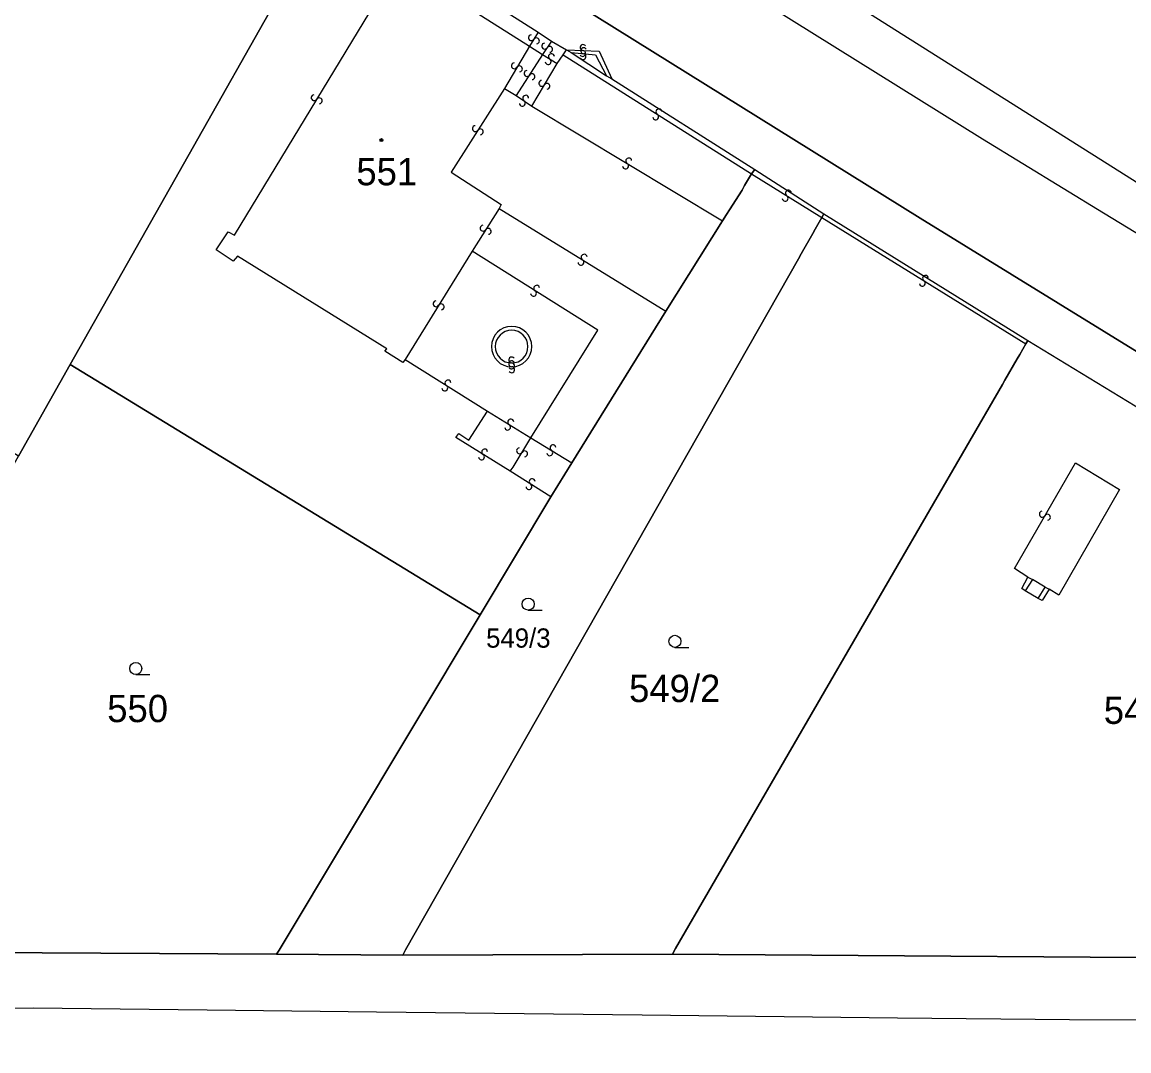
# Model space of a CAD drawing. Extents: x -600309 to -598967, y -1161267 to -1160292.
# Drawn here: x -600103 to -600034, y -1160621.1 to -1160557 of the extents above; entities that cross this region are included whole.
import ezdxf

# ---------------------------------------------------------------- set-up
doc = ezdxf.new("R2010")
doc.units = 0
for name, color, linetype in [('Level 1', 7, 'Continuous'), ('Level 13', 7, 'Continuous'), ('Level 3', 7, 'Continuous'), ('Level 4', 7, 'Continuous'), ('Level 5', 7, 'Continuous'), ('Level 60', 7, 'Continuous'), ('Vrstva 60', 7, 'Continuous')]:
    doc.layers.add(name, color=color, linetype=linetype)

msp = doc.modelspace()

# ---------------------------------------------------------------- linework, layer by layer
at = {"layer": 'Level 1'}
for points in [[(-600029.82, -1160579.77), (-600047.03, -1160569.17), (-600070.48, -1160554.56), (-600111.58, -1160529.03), (-600126.1, -1160520.21), (-600138.76, -1160511.76), (-600151.84, -1160502.25), (-600159.7, -1160496.34), (-600170.75, -1160487.14), (-600176.1, -1160482.15), (-600185.22, -1160473.25), (-600206.08, -1160453.49), (-600217.54, -1160442.6), (-600229.41, -1160431.52), (-600247.87, -1160415.66), (-600254.33, -1160410.63), (-600285.71, -1160385.84), (-600301.3, -1160373.82), (-600308.541, -1160368.236)], [(-600000.45, -1160595.4), (-600016.14, -1160587.57), (-600029.82, -1160579.77), (-600047.03, -1160569.17), (-600070.48, -1160554.56), (-600111.58, -1160529.03), (-600126.1, -1160520.21), (-600138.76, -1160511.76), (-600151.84, -1160502.25), (-600159.7, -1160496.34), (-600170.75, -1160487.14), (-600176.1, -1160482.15), (-600185.22, -1160473.25), (-600206.08, -1160453.49), (-600217.54, -1160442.6), (-600229.41, -1160431.52), (-600247.87, -1160415.66), (-600254.33, -1160410.63), (-600285.71, -1160385.84)], [(-600100.01, -1160578.3), (-600086.42, -1160554.27), (-600083.64, -1160549.43)], [(-600078.96, -1160552.41), (-600070.84, -1160557.59)], [(-600033.39, -1160567.04), (-600053.11, -1160554.57)], [(-600070.84, -1160557.59), (-600070.01, -1160558.14)], [(-600070.01, -1160558.14), (-600069.08, -1160558.68)], [(-600069.08, -1160558.68), (-600068.77, -1160558.85)], [(-600068.77, -1160558.85), (-600066.58, -1160560.32)], [(-600066.58, -1160560.32), (-600066.25, -1160560.5)], [(-600066.25, -1160560.5), (-600057.33, -1160566.15)], [(-600057.54, -1160566.42), (-600057.98, -1160567.14), (-600058.12, -1160567.43), (-600058.91, -1160568.65), (-600059.1, -1160568.95), (-600059.35, -1160569.34)], [(-600057.33, -1160566.15), (-600057.54, -1160566.42)], [(-600057.33, -1160566.15), (-600053.02, -1160568.91)], [(-600079.28, -1160615.09), (-600079.1, -1160614.77), (-600054.61, -1160571.71), (-600054.44, -1160571.41), (-600053.71, -1160570.13), (-600053.56, -1160569.86), (-600053.15, -1160569.14)], [(-600053.15, -1160569.14), (-600053.02, -1160568.91)], [(-600053.02, -1160568.91), (-600040.31, -1160576.81)], [(-600059.35, -1160569.34), (-600062.88, -1160574.98)], [(-600062.88, -1160574.98), (-600068.73, -1160584.43)], [(-600040.31, -1160576.81), (-600040.43, -1160577.01)], [(-600040.31, -1160576.81), (-600033.15, -1160581.17), (-600014.25, -1160591.88), (-600011.99, -1160593.67)], [(-600062.47, -1160615.04), (-600062.27, -1160614.69), (-600041.89, -1160579.54), (-600041.74, -1160579.28), (-600040.97, -1160577.95), (-600040.81, -1160577.68), (-600040.43, -1160577.01)], [(-600103.23, -1160584.01), (-600100.01, -1160578.3)], [(-600100.01, -1160578.3), (-600074.45, -1160593.89)], [(-600068.73, -1160584.43), (-600070.04, -1160586.55)], [(-600070.04, -1160586.55), (-600074.45, -1160593.89)], [(-600087.14, -1160615.04), (-600086.99, -1160614.79), (-600074.45, -1160593.89)], [(-600087.14, -1160615.04), (-600109.06, -1160614.92), (-600112.31, -1160614.73), (-600116.87, -1160613.95), (-600119.3, -1160613.4), (-600119.83, -1160613.28)], [(-600079.28, -1160615.09), (-600087.14, -1160615.04)], [(-600062.47, -1160615.04), (-600079.28, -1160615.09)], [(-600020.31, -1160615.48), (-600021.97, -1160615.32), (-600062.47, -1160615.04)]]:
    msp.add_lwpolyline(points, dxfattribs=at)
at = {"layer": 'Level 13'}
for centre, start, end in [((-600071.257, -1160557.934), 96.09887, 328.68887), ((-600070.943, -1160558.127), 276.31333, 148.41132), ((-600070.434, -1160558.459), 93.94303, 326.53303), ((-600070.127, -1160558.662), 274.15748, 146.25548), ((-600068.039, -1160558.546), 34.58003, 266.67803), ((-600068.06, -1160558.914), 214.36558, 86.95558), ((-600067.999, -1160558.747), 31.32423, 263.42223), ((-600072.317, -1160559.685), 96.22669, 328.81669), ((-600070.209, -1160559.425), 184.81083, 57.40083), ((-600070.01, -1160559.115), 5.02529, 237.12329), ((-600068.04, -1160559.113), 211.10977, 83.69977), ((-600072.003, -1160559.876), 276.44115, 148.53914), ((-600071.534, -1160560.16), 94.35523, 326.94523), ((-600071.226, -1160560.361), 274.56969, 146.66769), ((-600070.608, -1160560.774), 96.63291, 328.73091), ((-600070.292, -1160560.965), 276.41846, 149.00846), ((-600084.797, -1160561.673), 96.16559, 328.26359), ((-600071.617, -1160561.707), 3.8178, 235.91579), ((-600084.483, -1160561.866), 275.95113, 148.54113), ((-600071.822, -1160562.013), 183.60334, 56.19334), ((-600063.509, -1160562.865), 184.89916, 57.48916), ((-600063.31, -1160562.555), 5.11362, 237.21161), ((-600074.755, -1160563.601), 94.77951, 327.36951), ((-600074.445, -1160563.8), 274.99396, 147.09196), ((-600065.386, -1160565.927), 186.11657, 58.70657), ((-600065.193, -1160565.613), 6.33102, 238.42902), ((-600055.438, -1160567.936), 185.37634, 57.96634), ((-600055.241, -1160567.624), 5.59079, 237.68879), ((-600074.265, -1160569.801), 94.97962, 327.56962), ((-600073.955, -1160570), 275.19408, 147.29208), ((-600068.167, -1160571.926), 185.48621, 58.07621), ((-600067.972, -1160571.614), 5.70066, 237.79866), ((-600070.932, -1160573.544), 5.10037, 237.69037), ((-600046.888, -1160573.236), 185.41276, 58.00276), ((-600046.692, -1160572.924), 5.62721, 237.72521), ((-600071.129, -1160573.855), 185.31483, 57.41283), ((-600077.196, -1160574.512), 95.41343, 328.00343), ((-600076.884, -1160574.708), 275.62789, 147.72589), ((-600072.488, -1160578.016), 37.37273, 269.47073), ((-600072.488, -1160578.256), 37.37273, 269.47073), ((-600072.491, -1160578.384), 217.15828, 89.74828), ((-600072.491, -1160578.624), 217.15828, 89.74828), ((-600076.46, -1160579.445), 5.12657, 237.22457), ((-600076.659, -1160579.755), 184.91211, 57.50211), ((-600072.736, -1160582.197), 185.82288, 58.41288), ((-600072.543, -1160581.883), 6.03733, 238.13533), ((-600074.172, -1160583.744), 5.10707, 237.69707), ((-600071.997, -1160583.674), 96.36296, 328.46095), ((-600071.683, -1160583.866), 276.1485, 148.7385), ((-600070.107, -1160583.796), 185.63827, 58.22827), ((-600069.912, -1160583.484), 5.85273, 237.95072), ((-600074.369, -1160584.055), 185.32153, 57.41952), ((-600071.409, -1160585.905), 185.26648, 57.36448), ((-600071.211, -1160585.595), 5.05202, 237.64202), ((-600039.409, -1160587.626), 97.36597, 329.46397), ((-600039.091, -1160587.813), 277.15152, 149.74152)]:
    msp.add_arc(centre, 0.184, start, end, dxfattribs=at)
at = {"layer": 'Level 3'}
for points in [[(-599977.75, -1160596.26), (-599978.29, -1160596.88), (-599979.39, -1160597.56), (-599980.79, -1160597.56), (-599981.9, -1160597.15), (-599983.13, -1160596.6), (-599996.93, -1160589.99), (-600002.76, -1160587.15), (-600007.82, -1160584.6), (-600013, -1160581.84), (-600019.51, -1160578.26), (-600024.61, -1160575.4), (-600029.27, -1160572.7), (-600035.59, -1160568.87), (-600043.13, -1160564.25), (-600077.26, -1160542.98), (-600116.14, -1160518.65), (-600117.94, -1160517.47), (-600118.85, -1160516.97), (-600119.6, -1160516.25), (-600120.06, -1160515.51), (-600120.35, -1160514.69), (-600120.42, -1160513.57), (-600120.19, -1160512.54)], [(-600079.12, -1160577.98), (-600079.27, -1160578.17), (-600080.39, -1160577.46), (-600080.27, -1160577.32), (-600089.58, -1160571.55), (-600089.85, -1160571.86), (-600090.91, -1160571.16), (-600090.15, -1160570.02), (-600089.76, -1160570.23), (-600079.51, -1160553.31)], [(-600079.51, -1160553.31), (-600071.37, -1160558.47)], [(-600070.84, -1160557.59), (-600071.37, -1160558.47)], [(-600070.01, -1160558.14), (-600070.56, -1160558.98)], [(-600071.37, -1160558.47), (-600072.94, -1160561.09)], [(-600071.37, -1160558.47), (-600070.56, -1160558.98)], [(-600069.28, -1160559.01), (-600069.08, -1160558.68)], [(-600069.08, -1160558.68), (-600067.03, -1160558.78), (-600066.25, -1160560.5)], [(-600068.77, -1160558.85), (-600067.26, -1160559.01), (-600066.58, -1160560.32)], [(-600070.56, -1160558.98), (-600072.21, -1160561.54)], [(-600071.23, -1160562.19), (-600069.66, -1160559.55)], [(-600070.56, -1160558.98), (-600069.66, -1160559.55)], [(-600069.66, -1160559.55), (-600069.28, -1160559.01)], [(-600069.28, -1160559.01), (-600057.54, -1160566.42)], [(-600072.94, -1160561.09), (-600076.25, -1160566.31), (-600073.15, -1160568.32), (-600073.27, -1160568.57)], [(-600072.94, -1160561.09), (-600072.21, -1160561.54)], [(-600072.21, -1160561.54), (-600071.23, -1160562.19)], [(-600071.23, -1160562.19), (-600059.35, -1160569.34)], [(-600057.54, -1160566.42), (-600053.15, -1160569.14)], [(-600073.27, -1160568.57), (-600074.95, -1160571.24)], [(-600073.27, -1160568.57), (-600062.88, -1160574.98)], [(-600053.15, -1160569.14), (-600040.43, -1160577.01)], [(-600074.95, -1160571.24), (-600079.12, -1160577.98)], [(-600071.29, -1160582.86), (-600067.11, -1160576.15), (-600074.95, -1160571.24)], [(-600079.12, -1160577.98), (-600074, -1160581.21)], [(-600072.59, -1160584.95), (-600075.96, -1160582.84), (-600075.79, -1160582.6), (-600075.15, -1160583.01), (-600074, -1160581.21)], [(-600074, -1160581.21), (-600071.29, -1160582.86)], [(-600072.59, -1160584.95), (-600072.39, -1160584.69), (-600071.29, -1160582.86)], [(-600071.29, -1160582.86), (-600068.73, -1160584.43)], [(-600070.04, -1160586.55), (-600072.59, -1160584.95)], [(-600040.31, -1160591.54), (-600041.15, -1160591.01), (-600037.35, -1160584.43), (-600034.59, -1160586.09), (-600038.38, -1160592.67), (-600038.98, -1160592.29)], [(-600040.47, -1160592.4), (-600040.69, -1160592.26), (-600040.31, -1160591.54)], [(-600040.03, -1160591.69), (-600040.47, -1160592.4)], [(-600040.31, -1160591.54), (-600040.03, -1160591.69)], [(-600039.24, -1160592.17), (-600040.03, -1160591.69)], [(-600039.66, -1160592.87), (-600040.47, -1160592.4)], [(-600039.66, -1160592.87), (-600039.24, -1160592.17)], [(-600038.98, -1160592.29), (-600039.43, -1160593.01), (-600039.66, -1160592.87)], [(-600039.24, -1160592.17), (-600038.98, -1160592.29)], [(-600118.33, -1160617.23), (-600117.91, -1160617.33), (-600114.21, -1160618.06), (-600108.49, -1160618.4), (-600102.31, -1160618.39), (-600091.46, -1160618.51), (-600080.92, -1160618.62), (-600064.36, -1160618.81), (-600048.43, -1160619.01), (-600037.72, -1160619.11), (-599968.06, -1160619.36), (-599965.67, -1160618.69), (-599964.25, -1160616.84), (-599963.81, -1160614.93)]]:
    msp.add_lwpolyline(points, dxfattribs=at)
for radius, start, end in [(1.26, 90, 180), (1.26, 360, 90), (1.02, 90, 180), (1.02, 360, 90), (1.26, 180, 0), (1.02, 180, 0)]:
    msp.add_arc((-600072.49, -1160577.18), radius, start, end, dxfattribs=at)
at = {"layer": 'Level 5'}
for p, q in [((-600071.46, -1160593.6), (-600070.585, -1160593.6)), ((-600062.31, -1160595.92), (-600061.435, -1160595.92)), ((-600095.92, -1160597.61), (-600095.045, -1160597.61))]:
    msp.add_line(p, q, dxfattribs=at)
for centre, radius in [((-600080.61, -1160564.31), 0.09), ((-600080.61, -1160564.31), 0.0521), ((-600071.46, -1160593.225), 0.375), ((-600062.31, -1160595.545), 0.375), ((-600095.92, -1160597.235), 0.375)]:
    msp.add_circle(centre, radius, dxfattribs=at)
at = {"layer": 'Level 60'}
for points in [[(-600033.39, -1160567.04), (-600053.11, -1160554.57), (-600052.87, -1160554.03), (-600016, -1160473.39)], [(-600021.97, -1160615.32), (-600062.47, -1160615.04), (-600062.27, -1160614.69), (-600041.89, -1160579.54), (-600041.74, -1160579.28), (-600040.97, -1160577.95), (-600040.81, -1160577.68), (-600040.43, -1160577.01), (-600040.31, -1160576.81), (-600033.15, -1160581.17)], [(-600113.22, -1160630.59), (-600118.33, -1160617.23), (-600119.83, -1160613.28), (-600119.3, -1160613.4), (-600116.87, -1160613.95), (-600112.31, -1160614.73), (-600109.06, -1160614.92), (-600087.14, -1160615.04), (-600079.28, -1160615.09), (-600062.47, -1160615.04), (-600021.97, -1160615.32)]]:
    msp.add_lwpolyline(points, dxfattribs=at)
for points in [[(-600115.59, -1160576.32), (-600122.08, -1160572.33), (-600133.16, -1160565.39), (-600133.44, -1160565.18), (-600119.95, -1160542.02), (-600119.66, -1160541.52), (-600116.29, -1160543.44), (-600113.05, -1160537.67), (-600116.37, -1160535.81), (-600116.06, -1160535.21), (-600115.21, -1160533.75), (-600113.54, -1160530.87), (-600085.95, -1160547.97), (-600083.64, -1160549.43), (-600086.42, -1160554.27), (-600100.01, -1160578.3), (-600103.23, -1160584.01)], [(-600070.84, -1160557.59), (-600070.01, -1160558.14), (-600069.08, -1160558.68), (-600068.77, -1160558.85), (-600066.58, -1160560.32), (-600066.25, -1160560.5), (-600057.33, -1160566.15), (-600057.54, -1160566.42), (-600057.98, -1160567.14), (-600058.12, -1160567.43), (-600058.91, -1160568.65), (-600059.1, -1160568.95), (-600059.35, -1160569.34), (-600062.88, -1160574.98), (-600068.73, -1160584.43), (-600070.04, -1160586.55), (-600074.45, -1160593.89), (-600100.01, -1160578.3), (-600086.42, -1160554.27), (-600083.64, -1160549.43), (-600078.96, -1160552.41)], [(-600057.54, -1160566.42), (-600057.33, -1160566.15), (-600053.02, -1160568.91), (-600053.15, -1160569.14), (-600053.56, -1160569.86), (-600053.71, -1160570.13), (-600054.44, -1160571.41), (-600054.61, -1160571.71), (-600079.1, -1160614.77), (-600079.28, -1160615.09), (-600087.14, -1160615.04), (-600086.99, -1160614.79), (-600074.45, -1160593.89), (-600070.04, -1160586.55), (-600068.73, -1160584.43), (-600062.88, -1160574.98), (-600059.35, -1160569.34), (-600059.1, -1160568.95), (-600058.91, -1160568.65), (-600058.12, -1160567.43), (-600057.98, -1160567.14)], [(-600062.47, -1160615.04), (-600079.28, -1160615.09), (-600079.1, -1160614.77), (-600054.61, -1160571.71), (-600054.44, -1160571.41), (-600053.71, -1160570.13), (-600053.56, -1160569.86), (-600053.15, -1160569.14), (-600053.02, -1160568.91), (-600040.31, -1160576.81), (-600040.43, -1160577.01), (-600040.81, -1160577.68), (-600040.97, -1160577.95), (-600041.74, -1160579.28), (-600041.89, -1160579.54), (-600062.27, -1160614.69)], [(-600087.14, -1160615.04), (-600109.06, -1160614.92), (-600112.31, -1160614.73), (-600116.87, -1160613.95), (-600119.3, -1160613.4), (-600119.83, -1160613.28), (-600119.71, -1160613.06), (-600112.64, -1160600.61), (-600103.23, -1160584.01), (-600100.01, -1160578.3), (-600074.45, -1160593.89), (-600086.99, -1160614.79)]]:
    msp.add_lwpolyline(points, close=True, dxfattribs=at)
at = {"layer": 'Vrstva 60'}
for points in [[(-600285.71, -1160385.84), (-600254.33, -1160410.63), (-600247.87, -1160415.66), (-600229.41, -1160431.52), (-600217.54, -1160442.6), (-600206.08, -1160453.49), (-600185.22, -1160473.25), (-600176.1, -1160482.15), (-600170.75, -1160487.14), (-600159.7, -1160496.34), (-600151.84, -1160502.25), (-600138.76, -1160511.76), (-600126.1, -1160520.21), (-600111.58, -1160529.03), (-600070.48, -1160554.56), (-600047.03, -1160569.17), (-600029.82, -1160579.77)], [(-600029.82, -1160579.77), (-600047.03, -1160569.17), (-600070.48, -1160554.56), (-600111.58, -1160529.03), (-600126.1, -1160520.21), (-600138.76, -1160511.76), (-600151.84, -1160502.25), (-600159.7, -1160496.34), (-600170.75, -1160487.14), (-600176.1, -1160482.15), (-600185.22, -1160473.25), (-600206.08, -1160453.49), (-600217.54, -1160442.6), (-600229.41, -1160431.52), (-600247.87, -1160415.66), (-600254.33, -1160410.63), (-600285.71, -1160385.84)], [(-600152.25, -1160505.42), (-600135.87, -1160516.99), (-600134.48, -1160517.97), (-600120.97, -1160526.31), (-600119.2, -1160527.38), (-600117.07, -1160528.65), (-600116.08, -1160529.3), (-600114.46, -1160530.27), (-600113.54, -1160530.87), (-600085.95, -1160547.97), (-600083.64, -1160549.43), (-600078.96, -1160552.41), (-600070.84, -1160557.59), (-600070.01, -1160558.14), (-600069.08, -1160558.68), (-600068.77, -1160558.85), (-600066.58, -1160560.32), (-600066.25, -1160560.5), (-600057.33, -1160566.15), (-600053.02, -1160568.91), (-600040.31, -1160576.81), (-600033.15, -1160581.17)], [(-600033.39, -1160567.04), (-600053.11, -1160554.57), (-600057.81, -1160551.56), (-600059.11, -1160550.78), (-600063.68, -1160547.98), (-600067.17, -1160545.77), (-600074.66, -1160541.12), (-600075.71, -1160540.48), (-600078.64, -1160538.69), (-600079.99, -1160537.87), (-600082.1, -1160536.59), (-600082.89, -1160536.11), (-600092.62, -1160529.95), (-600118.07, -1160513.9), (-600120.19, -1160512.54), (-600125.19, -1160509.33)]]:
    msp.add_lwpolyline(points, dxfattribs=at)

# ---------------------------------------------------------------- texts
at = {"layer": 'Level 4'}
for s, height, p in [('551', 1.7, (-600082.17, -1160567.13)), ('549/3', 1.2, (-600074.08, -1160595.94)), ('549/2', 1.7, (-600065.17, -1160599.33)), ('550', 1.7, (-600097.7, -1160600.58)), ('549/1', 1.7, (-600035.58, -1160600.69))]:
    msp.add_text(s, height=height, dxfattribs=at).set_placement(p)

doc.saveas('drawing.dxf')
